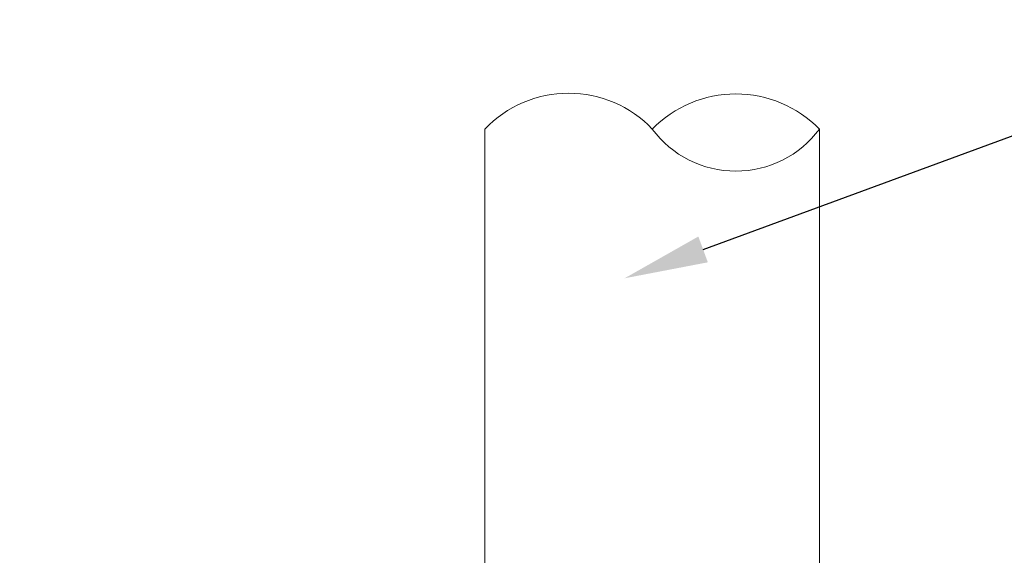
# Model space of a CAD drawing. Header units: millimetres. Extents: x -20950785 to 389010297, y -11535949 to 14056629.
# Tile 327 of 654: x 13559550 to 13565436, y -408134 to -404933. Entities that reach past the tile are written whole.
import ezdxf
from ezdxf import colors
from ezdxf.entities.mleader import LeaderData, LeaderLine
from ezdxf.math import Vec2, Vec3

# ---------------------------------------------------------------- set-up
doc = ezdxf.new("R2010")
doc.units = ezdxf.units.MM
doc.header["$LTSCALE"] = 60
doc.header["$MEASUREMENT"] = 0

msp = doc.modelspace()

# ---------------------------------------------------------------- linework, layer by layer
at = {"linetype": 'Continuous', "lineweight": 9}
for p, q in [((13562331.33, -413070.88), (13562331.33, -405586.78)), ((13564330.73, -413070.88), (13564330.73, -405586.78))]:
    msp.add_line(p, q, dxfattribs=at)
at = {"color": 7, "linetype": 'Continuous', "lineweight": 9, "ltscale": 2}
msp.add_circle((13500903, -376200.45), 347474.95, dxfattribs=at)
at = {"linetype": 'Continuous', "lineweight": 9}
for centre, radius, start, end in [((13562831.18, -406062.24), 689.86, 43.567374, 136.432626), ((13563830.88, -406077.14), 700.21, 44.45077, 135.54923), ((13563830.88, -405215.63), 622.58, 216.594843, 323.405157)]:
    msp.add_arc(centre, radius, start, end, dxfattribs=at)

# ---------------------------------------------------------------- leaders
at = {"color": 7, "linetype": 'Continuous', "lineweight": 9, "ltscale": 2}
ml = msp.add_multileader_mtext('Standard', dxfattribs=at)
ml.set_content('{\\fTimes New Roman|b0|i0|c0|p18;\\C256;6mm thick Permanent liner \\PRL 88.600M}', color=7)
ml.set_leader_properties()
ml.build(insert=Vec2(0, 0))
ml.multileader.update_dxf_attribs({"text_right_attachment_type": 6, "dogleg_length": 0.36, "arrow_head_size": 500})
ctx = ml.context
ctx.base_point, ctx.char_height, ctx.arrow_head_size, ctx.landing_gap_size, ctx.plane_origin = Vec3(13565611.26, -405579.3), 600, 500, 0.09, Vec3(13563165.9, -404615.41)
ctx.right_attachment, ctx.text_align_type = 6, 1
notes = []
notes.append((ctx, [(0, (1, 1, 0), (13565610.9, -405579.3), (1, 0), 0.36, [(0, [(13563165.9, -406478.41)], 0, [])])]))
ctx.mtext.insert, ctx.mtext.alignment, ctx.mtext.flow_direction = Vec3(13570429.73, -405273.24), 2, 5
for ctx, leaders in notes:
    for number, flags, end, landing, length, lines in leaders:
        leader = LeaderData()
        leader.index, (leader.has_last_leader_line, leader.has_dogleg_vector, leader.attachment_direction) = number, flags
        leader.last_leader_point, leader.dogleg_vector, leader.dogleg_length = Vec3(end), Vec3(landing), length
        for number, points, colour, breaks in lines:
            line = LeaderLine()
            line.index, line.vertices, line.color, line.breaks = number, Vec3.list(points), colors.encode_raw_color(colour), breaks
            leader.lines.append(line)
        ctx.leaders.append(leader)

doc.saveas('drawing.dxf')
